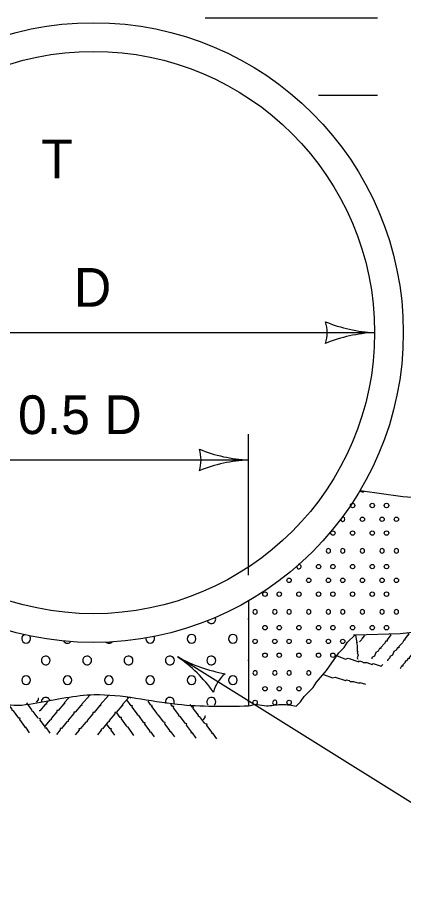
# Model space of a CAD drawing. Extents: x 49991.4 to 50021, y 49987.6 to 50011.4.
# Drawn here: x 50003.238 to 50003.835, y 49996.233 to 49997.605 of the extents above; entities that cross this region are included whole.
import ezdxf

# ---------------------------------------------------------------- set-up
doc = ezdxf.new("R2010")
doc.units = 0
for name, color, linetype in [('Level 1', 7, 'Continuous'), ('Level 2', 7, 'Continuous'), ('Level 3', 7, 'Continuous')]:
    doc.layers.add(name, color=color, linetype=linetype)

msp = doc.modelspace()

# ---------------------------------------------------------------- linework, layer by layer
at = {"layer": 'Level 1'}
for p, q in [((50003.5281, 49997.6046), (50003.795, 49997.6046)), ((50003.7036, 49997.4846), (50003.795, 49997.4846)), ((50003.5951, 49996.7012), (50003.5951, 49996.5386)), ((50003.6666, 49996.5386), (50003.669, 49996.5382))]:
    msp.add_line(p, q, dxfattribs=at)
for points in [[(50003.8751, 49996.6565), (50003.8771, 49996.6546), (50003.8712, 49996.6468), (50003.8712, 49996.6448), (50003.8693, 49996.6448), (50003.8673, 49996.6409), (50003.8615, 49996.6351), (50003.8615, 49996.6331), (50003.8595, 49996.6331), (50003.8576, 49996.6292), (50003.8537, 49996.6273), (50003.8517, 49996.6214), (50003.8479, 49996.6195), (50003.8479, 49996.6176), (50003.844, 49996.6136), (50003.844, 49996.6117), (50003.842, 49996.6117), (50003.8401, 49996.6078), (50003.8381, 49996.6078), (50003.8381, 49996.6059), (50003.8342, 49996.602), (50003.8342, 49996.6), (50003.8323, 49996.6), (50003.8303, 49996.5961)], [(50003.669, 49996.5382), (50003.6759, 49996.5451), (50003.6813, 49996.5533), (50003.6951, 49996.5671), (50003.7006, 49996.5753), (50003.7158, 49996.5932), (50003.735, 49996.6208), (50003.7433, 49996.6291), (50003.7488, 49996.6373), (50003.7602, 49996.6487)], [(50003.7581, 49996.6487), (50003.7609, 49996.6487), (50003.7623, 49996.6391), (50003.7637, 49996.6377), (50003.7623, 49996.6363), (50003.7637, 49996.6322), (50003.7636, 49996.6239), (50003.765, 49996.6225), (50003.7636, 49996.6212), (50003.765, 49996.617), (50003.7636, 49996.6129), (50003.7647, 49996.6108)], [(50003.7602, 49996.6487), (50003.8303, 49996.6507), (50003.8635, 49996.6546)], [(50003.7739, 49996.6487), (50003.7748, 49996.6477), (50003.7719, 49996.6439), (50003.7719, 49996.6429), (50003.7709, 49996.6429), (50003.77, 49996.6409), (50003.767, 49996.638)], [(50003.8138, 49996.6507), (50003.8157, 49996.6487), (50003.8099, 49996.6409), (50003.8099, 49996.639), (50003.808, 49996.639), (50003.806, 49996.6351), (50003.8001, 49996.6292), (50003.8001, 49996.6273), (50003.7982, 49996.6273), (50003.7963, 49996.6234), (50003.7924, 49996.6214), (50003.7904, 49996.6156), (50003.7865, 49996.6136), (50003.7865, 49996.6117)], [(50003.8415, 49996.6521), (50003.8435, 49996.6502), (50003.8376, 49996.6424), (50003.8376, 49996.6404), (50003.8357, 49996.6404), (50003.8337, 49996.6365), (50003.8279, 49996.6307), (50003.8279, 49996.6287), (50003.8259, 49996.6287), (50003.824, 49996.6249), (50003.8201, 49996.6229), (50003.8182, 49996.617), (50003.8143, 49996.6151), (50003.8143, 49996.6132), (50003.8104, 49996.6093), (50003.8104, 49996.6083)], [(50003.7316, 49996.6166), (50003.7454, 49996.6111), (50003.7495, 49996.6125), (50003.766, 49996.6071), (50003.7674, 49996.6084), (50003.7716, 49996.607), (50003.7729, 49996.6057), (50003.7785, 49996.6057), (50003.7867, 49996.6029), (50003.7881, 49996.6043), (50003.8005, 49996.6002), (50003.8032, 49996.6029)], [(50003.7113, 49996.5874), (50003.7251, 49996.5819), (50003.7292, 49996.5833), (50003.7457, 49996.5778), (50003.7471, 49996.5791), (50003.7512, 49996.5778), (50003.7526, 49996.5764), (50003.7581, 49996.5764), (50003.7664, 49996.5736), (50003.7678, 49996.575), (50003.7764, 49996.5721)], [(50003.2702, 49996.5502), (50003.2692, 49996.5502), (50003.2694, 49996.5482), (50003.266, 49996.5443)], [(50003.3167, 49996.5511), (50003.3097, 49996.5433), (50003.3105, 49996.5416), (50003.3089, 49996.5417), (50003.3002, 49996.5314), (50003.298, 49996.5314), (50003.2982, 49996.5294), (50003.2893, 49996.519), (50003.2892, 49996.5169), (50003.2873, 49996.5163), (50003.2803, 49996.5078)], [(50003.3491, 49996.5554), (50003.3362, 49996.5409), (50003.3369, 49996.5393), (50003.3353, 49996.5393), (50003.3266, 49996.529), (50003.3245, 49996.5291), (50003.3247, 49996.527), (50003.3157, 49996.5166), (50003.3157, 49996.5146), (50003.3138, 49996.514), (50003.3053, 49996.5036), (50003.3032, 49996.5036), (50003.3035, 49996.5015), (50003.2974, 49996.4945)], [(50003.3783, 49996.5549), (50003.3653, 49996.5402), (50003.3661, 49996.5386), (50003.3645, 49996.5387), (50003.3558, 49996.5283), (50003.3537, 49996.5284), (50003.3539, 49996.5264), (50003.3449, 49996.5159), (50003.3449, 49996.5139), (50003.343, 49996.5133), (50003.3344, 49996.5029), (50003.3324, 49996.5029), (50003.3328, 49996.5009), (50003.3266, 49996.4938)], [(50003.4092, 49996.551), (50003.3996, 49996.5402), (50003.4004, 49996.5385), (50003.3988, 49996.5386), (50003.3901, 49996.5283), (50003.388, 49996.5283), (50003.3882, 49996.5263), (50003.3792, 49996.5159), (50003.3791, 49996.5138), (50003.3773, 49996.5132), (50003.3687, 49996.5029), (50003.3667, 49996.5028), (50003.367, 49996.5008), (50003.3609, 49996.4938)], [(50003.4493, 49996.4909), (50003.4441, 49996.4981), (50003.4424, 49996.4978), (50003.4428, 49996.4993), (50003.4347, 49996.5101), (50003.4352, 49996.5122), (50003.4332, 49996.5125), (50003.4251, 49996.5235), (50003.4231, 49996.5241), (50003.4229, 49996.526), (50003.4148, 49996.5367), (50003.4152, 49996.5387), (50003.4131, 49996.5388), (50003.4066, 49996.5478)], [(50003.256, 49996.497), (50003.2501, 49996.5054), (50003.2483, 49996.5051), (50003.2487, 49996.5066), (50003.2406, 49996.5174), (50003.2411, 49996.5195), (50003.2391, 49996.5198), (50003.231, 49996.5308), (50003.229, 49996.5313), (50003.2289, 49996.5333), (50003.2229, 49996.5411)], [(50003.2692, 49996.5196), (50003.2616, 49996.5299), (50003.2597, 49996.5305), (50003.2595, 49996.5325), (50003.2514, 49996.5431), (50003.2514, 49996.5431)], [(50003.2841, 49996.546), (50003.2814, 49996.543), (50003.2822, 49996.5413), (50003.2806, 49996.5414), (50003.2719, 49996.5311), (50003.2708, 49996.5311)], [(50003.4809, 49996.4905), (50003.4749, 49996.4989), (50003.4732, 49996.4985), (50003.4736, 49996.5001), (50003.4655, 49996.5109), (50003.466, 49996.5129), (50003.464, 49996.5132), (50003.4559, 49996.5243), (50003.4539, 49996.5248), (50003.4537, 49996.5268), (50003.4456, 49996.5374), (50003.446, 49996.5394), (50003.4439, 49996.5395), (50003.4395, 49996.5457)], [(50003.5143, 49996.4886), (50003.5083, 49996.497), (50003.5065, 49996.4966), (50003.5069, 49996.4982), (50003.4989, 49996.5089), (50003.4994, 49996.511), (50003.4974, 49996.5113), (50003.4892, 49996.5224), (50003.4873, 49996.5229), (50003.4871, 49996.5249), (50003.479, 49996.5355), (50003.4794, 49996.5375), (50003.4773, 49996.5377), (50003.4746, 49996.5414)], [(50003.5275, 49996.5112), (50003.5199, 49996.5215), (50003.5179, 49996.522), (50003.5177, 49996.524), (50003.5096, 49996.5347), (50003.51, 49996.5366), (50003.5079, 49996.5368), (50003.5048, 49996.541)], [(50003.2878, 49996.4963), (50003.2819, 49996.5045), (50003.2801, 49996.5042), (50003.2805, 49996.5057), (50003.2724, 49996.5165), (50003.273, 49996.5186), (50003.271, 49996.5189), (50003.2705, 49996.5196)], [(50003.4177, 49996.4929), (50003.4085, 49996.5054), (50003.4065, 49996.5059), (50003.4063, 49996.5079), (50003.3982, 49996.5185), (50003.3986, 49996.5205), (50003.3965, 49996.5207), (50003.3911, 49996.5281)], [(50003.5285, 49996.5227), (50003.5274, 49996.5227), (50003.5276, 49996.5207), (50003.5243, 49996.5168)], [(50003.3881, 49996.4933), (50003.3824, 49996.5009), (50003.3827, 49996.5029), (50003.3807, 49996.503), (50003.3751, 49996.5107)], [(50003.546, 49996.4878), (50003.5401, 49996.4961), (50003.5384, 49996.4957), (50003.5388, 49996.4973), (50003.5307, 49996.508), (50003.5313, 49996.5101), (50003.5292, 49996.5104), (50003.5287, 49996.5111)]]:
    msp.add_lwpolyline(points, dxfattribs=at)
for centre, radius in [((50003.355, 49997.1169), 0.48), ((50003.355, 49997.1169), 0.4355), ((50003.7564, 49996.849), 0.00341), ((50003.7869, 49996.849), 0.00341), ((50003.809, 49996.849), 0.00341), ((50003.7716, 49996.8277), 0.00341), ((50003.7716, 49996.8277), 0.00341), ((50003.8021, 49996.8277), 0.00341), ((50003.8243, 49996.8277), 0.00341), ((50003.7259, 49996.8063), 0.00341), ((50003.7564, 49996.8063), 0.00341), ((50003.7869, 49996.8063), 0.00341), ((50003.809, 49996.8063), 0.00341), ((50003.7038, 49996.7544), 0.00341), ((50003.7259, 49996.7544), 0.00341), ((50003.7564, 49996.7544), 0.00341), ((50003.7869, 49996.7544), 0.00341), ((50003.809, 49996.7544), 0.00341), ((50003.6581, 49996.7331), 0.00341), ((50003.6885, 49996.7331), 0.00341), ((50003.6885, 49996.7331), 0.00341), ((50003.719, 49996.7331), 0.00341), ((50003.7412, 49996.7331), 0.00341), ((50003.7716, 49996.7331), 0.00341), ((50003.7716, 49996.7331), 0.00341), ((50003.8021, 49996.7331), 0.00341), ((50003.8243, 49996.7331), 0.00341), ((50003.6207, 49996.7117), 0.00341), ((50003.6428, 49996.7117), 0.00341), ((50003.6733, 49996.7117), 0.00341), ((50003.7038, 49996.7117), 0.00341), ((50003.7259, 49996.7117), 0.00341), ((50003.7564, 49996.7117), 0.00341), ((50003.7869, 49996.7117), 0.00341), ((50003.809, 49996.7117), 0.00341), ((50003.6207, 49996.6598), 0.00341), ((50003.6428, 49996.6598), 0.00341), ((50003.6733, 49996.6598), 0.00341), ((50003.7038, 49996.6598), 0.00341), ((50003.7259, 49996.6598), 0.00341), ((50003.7564, 49996.6598), 0.00341), ((50003.7869, 49996.6598), 0.00341), ((50003.809, 49996.6598), 0.00341), ((50003.6054, 49996.6385), 0.00341), ((50003.6054, 49996.6385), 0.00341), ((50003.6359, 49996.6385), 0.00341), ((50003.6581, 49996.6385), 0.00341), ((50003.6885, 49996.6385), 0.00341), ((50003.6885, 49996.6385), 0.00341), ((50003.719, 49996.6385), 0.00341), ((50003.7412, 49996.6385), 0.00341), ((50003.6207, 49996.6171), 0.00341), ((50003.6428, 49996.6171), 0.00341), ((50003.6733, 49996.6171), 0.00341), ((50003.7038, 49996.6171), 0.00341), ((50003.7259, 49996.6171), 0.00341), ((50003.6207, 49996.5652), 0.00341), ((50003.6428, 49996.5652), 0.00341), ((50003.6733, 49996.5652), 0.00341), ((50003.6054, 49996.5439), 0.00341), ((50003.6054, 49996.5439), 0.00341), ((50003.6581, 49996.5439), 0.00341)]:
    msp.add_circle(centre, radius, dxfattribs=at)
for centre, radius, start, end in [((50003.7716, 49996.8734), 0.00341, 197.4992, 331.1567), ((50003.7716, 49996.8734), 0.00341, 197.4992, 331.1567), ((50003.7412, 49996.8277), 0.00341, 183.3098, 108.6986), ((50003.719, 49996.7789), 0.00341, 0, 180), ((50003.7412, 49996.7789), 0.00341, 0, 180), ((50003.7716, 49996.7789), 0.00341, 0, 180), ((50003.8021, 49996.7789), 0.00341, 0, 180), ((50003.8243, 49996.7789), 0.00341, 0, 180), ((50003.719, 49996.7788), 0.00341, 180, 0), ((50003.7412, 49996.7788), 0.00341, 180, 0), ((50003.7716, 49996.7788), 0.00341, 180, 0), ((50003.7716, 49996.7788), 0.00341, 180, 0), ((50003.8021, 49996.7788), 0.00341, 180, 0), ((50003.8243, 49996.7788), 0.00341, 180, 0), ((50003.6733, 49996.7544), 0.00341, 155.6432, 109.3896), ((50003.6054, 49996.6843), 0.00341, 0, 180), ((50003.6054, 49996.6842), 0.00341, 180, 0), ((50003.6054, 49996.6842), 0.00341, 180, 0), ((50003.6359, 49996.6843), 0.00341, 0, 180), ((50003.6359, 49996.6842), 0.00341, 180, 0), ((50003.6581, 49996.6843), 0.00341, 0, 180), ((50003.6581, 49996.6842), 0.00341, 180, 0), ((50003.6885, 49996.6843), 0.00341, 0, 180), ((50003.6885, 49996.6842), 0.00341, 180, 0), ((50003.6885, 49996.6842), 0.00341, 180, 0), ((50003.719, 49996.6843), 0.00341, 0, 180), ((50003.719, 49996.6842), 0.00341, 180, 0), ((50003.7412, 49996.6843), 0.00341, 0, 180), ((50003.7412, 49996.6842), 0.00341, 180, 0), ((50003.7716, 49996.6843), 0.00341, 0, 180), ((50003.7716, 49996.6842), 0.00341, 180, 0), ((50003.7716, 49996.6842), 0.00341, 180, 0), ((50003.8021, 49996.6843), 0.00341, 0, 180), ((50003.8021, 49996.6842), 0.00341, 180, 0), ((50003.8243, 49996.6843), 0.00341, 0, 180), ((50003.8243, 49996.6842), 0.00341, 180, 0), ((50003.5374, 49996.6731), 0.00682, 198.0062, 282.921), ((50003.5375, 49996.6731), 0.00682, 282.921, 24.5179), ((50003.6015, 49996.6731), 0.00682, 160.3505, 199.6495), ((50003.2505, 49996.6426), 0.00682, 103.2157, 180), ((50003.2505, 49996.6425), 0.00682, 180, 0), ((50003.2505, 49996.6426), 0.00682, 0, 47.9561), ((50003.4428, 49996.6426), 0.00682, 164.09, 180), ((50003.4428, 49996.6425), 0.00682, 180, 0), ((50003.4428, 49996.6426), 0.00682, 0, 34.4639), ((50003.5069, 49996.6426), 0.00682, 0, 180), ((50003.5069, 49996.6425), 0.00682, 180, 0), ((50003.571, 49996.6426), 0.00682, 0, 180), ((50003.571, 49996.6425), 0.00682, 180, 0), ((50003.3146, 49996.6425), 0.00682, 209.428, 325.3379), ((50003.3787, 49996.6425), 0.00682, 223.3705, 323.3378), ((50003.281, 49996.609), 0.00682, 77.079, 282.921), ((50003.2811, 49996.609), 0.00682, 282.921, 77.079), ((50003.3451, 49996.609), 0.00682, 77.079, 282.921), ((50003.3452, 49996.609), 0.00682, 282.921, 77.079), ((50003.4092, 49996.609), 0.00682, 77.079, 282.921), ((50003.4093, 49996.609), 0.00682, 282.921, 77.079), ((50003.4733, 49996.609), 0.00682, 77.079, 282.921), ((50003.4734, 49996.609), 0.00682, 282.921, 77.079), ((50003.5374, 49996.609), 0.00682, 77.079, 282.921), ((50003.5375, 49996.609), 0.00682, 282.921, 77.079), ((50003.6015, 49996.609), 0.00682, 160.3505, 199.6495), ((50003.6054, 49996.5897), 0.00341, 0, 180), ((50003.6054, 49996.5896), 0.00341, 180, 0), ((50003.6054, 49996.5896), 0.00341, 180, 0), ((50003.6359, 49996.5897), 0.00341, 0, 180), ((50003.6359, 49996.5896), 0.00341, 180, 0), ((50003.6581, 49996.5897), 0.00341, 0, 180), ((50003.6581, 49996.5896), 0.00341, 180, 0), ((50003.6885, 49996.5897), 0.00341, 0, 180), ((50003.6885, 49996.5896), 0.00341, 180, 0), ((50003.6885, 49996.5896), 0.00341, 180, 0), ((50003.2505, 49996.5785), 0.00682, 0, 180), ((50003.2505, 49996.5784), 0.00682, 180, 0), ((50003.3146, 49996.5785), 0.00682, 0, 180), ((50003.3146, 49996.5784), 0.00682, 180, 0), ((50003.3787, 49996.5785), 0.00682, 0, 180), ((50003.3787, 49996.5784), 0.00682, 180, 0), ((50003.4428, 49996.5785), 0.00682, 0, 180), ((50003.4428, 49996.5784), 0.00682, 180, 0), ((50003.5069, 49996.5785), 0.00682, 0, 180), ((50003.5069, 49996.5784), 0.00682, 180, 0), ((50003.571, 49996.5785), 0.00682, 0, 180), ((50003.571, 49996.5784), 0.00682, 180, 0), ((50003.281, 49996.5449), 0.00682, 77.079, 186.5396), ((50003.2811, 49996.5449), 0.00682, 11.3645, 77.079), ((50003.4092, 49996.5449), 0.00682, 77.079, 107.5991), ((50003.4093, 49996.5449), 0.00682, 53.8211, 77.079), ((50003.4733, 49996.5449), 0.00682, 77.079, 201.7376), ((50003.4734, 49996.5449), 0.00682, 329.1344, 77.079), ((50003.5374, 49996.5449), 0.00682, 77.079, 225.0437), ((50003.5375, 49996.5449), 0.00682, 312.1461, 77.079), ((50003.6015, 49996.5449), 0.00682, 160.3505, 199.6495), ((50003.6359, 49996.5439), 0.00341, 288.2763, 269.0125)]:
    msp.add_arc(centre, radius, start, end, dxfattribs=at)
for points in [[(50003.7681, 49996.8724), (50003.8859, 49996.8607), (50003.9842, 49996.8679), (50004.0737, 49996.8654)], [(50003.0533, 49996.5478), (50003.1193, 49996.5496), (50003.1891, 49996.5517), (50003.2208, 49996.5412), (50003.2674, 49996.5433), (50003.3562, 49996.556), (50003.4852, 49996.5412), (50003.5951, 49996.5386)], [(50003.5951, 49996.5386), (50003.6084, 49996.5407), (50003.6232, 49996.5389), (50003.645, 49996.5409), (50003.6666, 49996.5386)]]:
    msp.add_spline(points, degree=3, dxfattribs=at)
at = {"layer": 'Level 3'}
for p, q in [((50002.9195, 49997.1169), (50003.7904, 49997.1169)), ((50003.595, 49996.7413), (50003.595, 49996.9597)), ((50003.115, 49996.9196), (50003.595, 49996.9196)), ((50004.0966, 49996.2328), (50003.4854, 49996.6145))]:
    msp.add_line(p, q, dxfattribs=at)
for centre, radius, start, end in [((50003.7996, 49997.339), 0.2223, 247.456, 267.6395), ((50003.6622, 49997.1169), 0.0548, 342.1388, 17.8612), ((50003.8019, 49996.8842), 0.233, 92.8273, 112.0772), ((50003.6042, 49997.1417), 0.2223, 247.456, 267.6395), ((50003.4668, 49996.9196), 0.0548, 342.1388, 17.8612), ((50003.6065, 49996.6869), 0.233, 92.8273, 112.0772), ((50003.3599, 49996.431), 0.2223, 35.4713, 55.6548), ((50003.5989, 49996.818), 0.233, 240.8426, 260.0924), ((50003.5941, 49996.5466), 0.0548, 130.1541, 165.8764)]:
    msp.add_arc(centre, radius, start, end, dxfattribs=at)

# ---------------------------------------------------------------- texts
at = {"layer": 'Level 2'}
for s, p in [('T', (50003.2739, 49997.3559)), ('D', (50003.3246, 49997.1569)), ('0.5 D', (50003.238, 49996.9596))]:
    msp.add_text(s, height=0.06, dxfattribs=at).set_placement(p)

doc.saveas('drawing.dxf')
